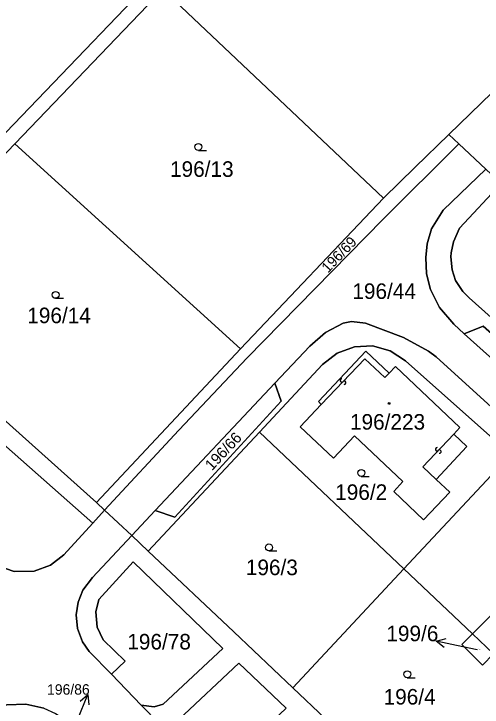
# Model space of a CAD drawing. Extents: x -598233 to -596890, y -1157848 to -1156431.
# Drawn here: x -597762.5 to -597711.3, y -1156610.2 to -1156534.4 of the extents above; entities that cross this region are included whole.
import ezdxf

# ---------------------------------------------------------------- set-up
doc = ezdxf.new("R2010")
doc.units = 0
for name, color, linetype in [('Level 1', 7, 'Continuous'), ('Level 13', 7, 'Continuous'), ('Level 3', 7, 'Continuous'), ('Level 4', 7, 'Continuous'), ('Level 5', 7, 'Continuous'), ('Level 57', 7, 'Continuous'), ('Level 60', 7, 'Continuous')]:
    doc.layers.add(name, color=color, linetype=linetype)

msp = doc.modelspace()

# ---------------------------------------------------------------- linework, layer by layer
at = {"layer": 'Level 1'}
for points in [[(-597735.02, -1156517.27), (-597743.43, -1156526.56), (-597763.39, -1156547.39)], [(-597696.1, -1156529.34), (-597714.93, -1156547.59)], [(-597746.2, -1156531.73), (-597762.4, -1156548.6)], [(-597746.2, -1156531.73), (-597722.07, -1156554.54)], [(-597722.07, -1156554.54), (-597718.62, -1156551.17), (-597714.93, -1156547.59)], [(-597714.93, -1156547.59), (-597713.83, -1156548.62)], [(-597778.51, -1156565.39), (-597762.4, -1156548.6)], [(-597762.4, -1156548.6), (-597737.72, -1156571)], [(-597752.57, -1156588.64), (-597744.45, -1156579.89), (-597736.97, -1156572.01), (-597722.15, -1156556.87), (-597713.83, -1156548.62)], [(-597713.83, -1156548.62), (-597710.87, -1156551.39)], [(-597710.87, -1156551.39), (-597715.54, -1156555.85), (-597716.82, -1156557.9), (-597717.31, -1156559.54), (-597717.46, -1156561.05), (-597717.36, -1156562.82), (-597716.93, -1156564.54), (-597715.96, -1156566.48), (-597714.37, -1156568.3), (-597713.26, -1156569.37)], [(-597707.9, -1156569.74), (-597712.72, -1156565.44), (-597713.39, -1156564.76), (-597714.2, -1156563.54), (-597714.55, -1156562.38), (-597714.71, -1156560.96), (-597714.69, -1156560.53), (-597714.42, -1156559.32), (-597713.77, -1156557.82), (-597709.19, -1156552.96), (-597710.87, -1156551.39)], [(-597737.72, -1156571), (-597722.07, -1156554.54)], [(-597753.45, -1156587.81), (-597778.51, -1156565.39)], [(-597780.03, -1156566.98), (-597753.87, -1156590.06)], [(-597733.95, -1156574.76), (-597730.13, -1156570.73), (-597728.42, -1156569.21), (-597726.48, -1156568.21), (-597725.56, -1156568.04), (-597724.04, -1156568.22), (-597719.89, -1156569.77), (-597717.16, -1156571.27), (-597716.33, -1156571.9), (-597706.26, -1156581.01), (-597703.95, -1156582.44), (-597697.21, -1156585.8), (-597695.9, -1156586.57), (-597694.71, -1156587.51), (-597685.93, -1156595.35), (-597684.52, -1156596.8), (-597683.32, -1156598.38), (-597679.46, -1156604.19), (-597677.15, -1156606.81), (-597674.53, -1156609.18), (-597667.31, -1156615.52)], [(-597703.2, -1156578.38), (-597702.55, -1156576.16), (-597711.16, -1156568.52), (-597713.26, -1156569.37)], [(-597713.26, -1156569.37), (-597703.2, -1156578.38)], [(-597737.72, -1156571), (-597753.45, -1156587.81)], [(-597735.64, -1156580.1), (-597728.74, -1156572.72), (-597727.14, -1156571.47), (-597725.26, -1156570.79), (-597723.26, -1156570.7), (-597721.33, -1156571.23), (-597719.65, -1156572.31), (-597708.16, -1156582.55)], [(-597728.88, -1156577.09), (-597729.19, -1156576.76), (-597724, -1156571.27), (-597721.45, -1156573.66)], [(-597721.45, -1156573.66), (-597720.77, -1156572.95), (-597713.72, -1156579.62), (-597714.39, -1156580.32)], [(-597747.06, -1156588.68), (-597744.91, -1156589.39), (-597733.25, -1156576.73), (-597733.95, -1156574.76)], [(-597733.95, -1156574.76), (-597747.06, -1156588.68)], [(-597728.88, -1156577.09), (-597731.19, -1156579.52), (-597727.56, -1156582.97), (-597725.25, -1156580.53), (-597719.95, -1156585.52), (-597720.96, -1156586.59), (-597717.69, -1156589.68), (-597714.83, -1156586.68), (-597716.32, -1156585.28)], [(-597747.8, -1156593.11), (-597735.64, -1156580.1)], [(-597735.64, -1156580.1), (-597719.85, -1156595.06)], [(-597714.39, -1156580.32), (-597712.96, -1156581.7), (-597716.32, -1156585.28)], [(-597753.87, -1156590.06), (-597757.02, -1156593.51), (-597758.51, -1156594.65), (-597760.28, -1156595.29), (-597762.45, -1156595.34), (-597764.51, -1156594.65), (-597779.94, -1156582.25)], [(-597708.16, -1156582.55), (-597719.85, -1156595.06)], [(-597753.45, -1156587.81), (-597752.57, -1156588.64)], [(-597753.87, -1156590.06), (-597752.57, -1156588.64)], [(-597752.57, -1156588.64), (-597749.61, -1156591.41)], [(-597749.61, -1156591.41), (-597747.06, -1156588.68)], [(-597751.83, -1156606.55), (-597754.26, -1156604.09), (-597754.98, -1156603.02), (-597755.53, -1156601.55), (-597755.68, -1156600.09), (-597755.48, -1156598.68), (-597754.96, -1156597.37), (-597753.89, -1156595.98), (-597749.61, -1156591.41)], [(-597749.61, -1156591.41), (-597747.8, -1156593.11)], [(-597747.8, -1156593.11), (-597738.46, -1156601.93), (-597731.99, -1156608.04)], [(-597748.56, -1156609.96), (-597747.16, -1156610.13), (-597746.17, -1156609.83), (-597739.66, -1156603.75), (-597749.45, -1156594.27), (-597753.2, -1156598.4), (-597753.54, -1156599.76), (-597753.4, -1156601.42), (-597752.72, -1156602.82), (-597750.31, -1156605.14), (-597751.83, -1156606.55)], [(-597719.85, -1156595.06), (-597731.99, -1156608.04)], [(-597719.85, -1156595.06), (-597712.34, -1156602.16)], [(-597712.34, -1156602.16), (-597709.86, -1156599.69), (-597707.64, -1156601.92), (-597710.04, -1156604.34)], [(-597712.34, -1156602.16), (-597713.51, -1156603.33), (-597711.26, -1156605.57), (-597710.04, -1156604.34)], [(-597712.34, -1156602.16), (-597710.04, -1156604.34)], [(-597741.92, -1156616.83), (-597740.48, -1156617.13), (-597739.8, -1156616.98), (-597732.73, -1156610.27), (-597737.89, -1156605.35), (-597744.51, -1156611.55), (-597744.82, -1156612.61), (-597744.68, -1156613.93)], [(-597751.83, -1156606.55), (-597748.56, -1156609.96)], [(-597731.99, -1156608.04), (-597724.9, -1156614.75), (-597716.2, -1156622.99)], [(-597764.42, -1156610.19), (-597763.26, -1156609.9), (-597761.19, -1156609.85), (-597759.22, -1156610.29), (-597757.94, -1156610.85), (-597756.8, -1156611.6)], [(-597744.68, -1156613.93), (-597748.56, -1156609.96)]]:
    msp.add_lwpolyline(points, dxfattribs=at)
at = {"layer": 'Level 13'}
for centre, start, end in [((-597726.633, -1156574.462), 83.84153, 315.93953), ((-597726.367, -1156574.717), 263.62708, 136.21708), ((-597716.223, -1156581.983), 83.63549, 316.22549), ((-597715.957, -1156582.238), 263.84995, 135.94794)]:
    msp.add_arc(centre, 0.184, start, end, dxfattribs=at)
at = {"layer": 'Level 3'}
for points in [[(-597728.88, -1156577.09), (-597724.13, -1156572.09), (-597721.92, -1156574.16), (-597721.45, -1156573.66)], [(-597714.39, -1156580.32), (-597717.79, -1156583.9), (-597716.32, -1156585.28)]]:
    msp.add_lwpolyline(points, dxfattribs=at)
at = {"layer": 'Level 5'}
for p, q in [((-597742.32, -1156549.33), (-597741.445, -1156549.33)), ((-597757.93, -1156565.49), (-597757.055, -1156565.49)), ((-597724.5, -1156584.95), (-597723.625, -1156584.95)), ((-597734.6, -1156593.08), (-597733.725, -1156593.08)), ((-597719.47, -1156606.95), (-597718.595, -1156606.95))]:
    msp.add_line(p, q, dxfattribs=at)
for centre, radius in [((-597742.32, -1156548.955), 0.375), ((-597757.93, -1156565.115), 0.375), ((-597721.46, -1156576.98), 0.09), ((-597721.46, -1156576.98), 0.0521), ((-597724.5, -1156584.575), 0.375), ((-597734.6, -1156592.705), 0.375), ((-597719.47, -1156606.575), 0.375)]:
    msp.add_circle(centre, radius, dxfattribs=at)
at = {"layer": 'Level 57'}
for p, q in [((-597713.38, -1156603.569), (-597716.318, -1156602.96)), ((-597711.83, -1156603.89), (-597713.38, -1156603.569)), ((-597755.549, -1156611.564), (-597754.394, -1156608.795))]:
    msp.add_line(p, q, dxfattribs=at)
for points in [[(-597715.44, -1156603.653), (-597716.318, -1156602.96), (-597715.237, -1156602.674)], [(-597755.24, -1156609.526), (-597754.394, -1156608.795), (-597754.317, -1156609.911)]]:
    msp.add_lwpolyline(points, dxfattribs=at)
at = {"layer": 'Level 60'}
for points in [[(-597732.57, -1156485.56), (-597733.84, -1156501.07), (-597735.02, -1156517.27), (-597743.43, -1156526.56), (-597763.39, -1156547.39), (-597772.4, -1156540.1), (-597780.01, -1156533.95), (-597784.36, -1156530.43), (-597762.67, -1156507.82), (-597736.61, -1156480.9), (-597733.3, -1156484.71)], [(-597730.43, -1156521.08), (-597711.14, -1156516.49), (-597696.1, -1156529.34), (-597714.93, -1156547.59), (-597718.62, -1156551.17), (-597722.07, -1156554.54), (-597746.2, -1156531.73), (-597733.74, -1156518.33)], [(-597778.51, -1156565.39), (-597779.71, -1156564.42), (-597763.39, -1156547.39), (-597743.43, -1156526.56), (-597735.02, -1156517.27), (-597733.74, -1156518.33), (-597746.2, -1156531.73), (-597762.4, -1156548.6)], [(-597680.48, -1156539.85), (-597707.9, -1156569.74), (-597712.72, -1156565.44), (-597713.39, -1156564.76), (-597714.2, -1156563.54), (-597714.55, -1156562.38), (-597714.71, -1156560.96), (-597714.69, -1156560.53), (-597714.42, -1156559.32), (-597713.77, -1156557.82), (-597709.19, -1156552.96), (-597710.87, -1156551.39), (-597713.83, -1156548.62), (-597714.93, -1156547.59), (-597696.1, -1156529.34), (-597688.75, -1156533.47)], [(-597737.72, -1156571), (-597762.4, -1156548.6), (-597746.2, -1156531.73), (-597722.07, -1156554.54)], [(-597744.45, -1156579.89), (-597752.57, -1156588.64), (-597753.45, -1156587.81), (-597737.72, -1156571), (-597722.07, -1156554.54), (-597718.62, -1156551.17), (-597714.93, -1156547.59), (-597713.83, -1156548.62), (-597722.15, -1156556.87), (-597736.97, -1156572.01)], [(-597762.4, -1156548.6), (-597737.72, -1156571), (-597753.45, -1156587.81), (-597778.51, -1156565.39)], [(-597752.57, -1156588.64), (-597753.87, -1156590.06), (-597780.03, -1156566.98), (-597778.51, -1156565.39), (-597753.45, -1156587.81)], [(-597753.87, -1156590.06), (-597757.02, -1156593.51), (-597758.51, -1156594.65), (-597760.28, -1156595.29), (-597762.45, -1156595.34), (-597764.51, -1156594.65), (-597779.94, -1156582.25), (-597779.97, -1156581.27), (-597779.07, -1156580.15), (-597786.7, -1156573.93), (-597780.03, -1156566.98)], [(-597702.55, -1156576.16), (-597703.2, -1156578.38), (-597713.26, -1156569.37), (-597711.16, -1156568.52)], [(-597708.16, -1156582.55), (-597719.85, -1156595.06), (-597735.64, -1156580.1), (-597728.74, -1156572.72), (-597727.14, -1156571.47), (-597725.26, -1156570.79), (-597723.26, -1156570.7), (-597721.33, -1156571.23), (-597719.65, -1156572.31)], [(-597731.19, -1156579.52), (-597728.88, -1156577.09), (-597729.19, -1156576.76), (-597724, -1156571.27), (-597721.45, -1156573.66), (-597720.77, -1156572.95), (-597713.72, -1156579.62), (-597714.39, -1156580.32), (-597712.96, -1156581.7), (-597716.32, -1156585.28), (-597714.83, -1156586.68), (-597717.69, -1156589.68), (-597720.96, -1156586.59), (-597719.95, -1156585.52), (-597725.25, -1156580.53), (-597727.56, -1156582.97)], [(-597728.88, -1156577.09), (-597731.19, -1156579.52), (-597727.56, -1156582.97), (-597725.25, -1156580.53), (-597719.95, -1156585.52), (-597720.96, -1156586.59), (-597717.69, -1156589.68), (-597714.83, -1156586.68), (-597716.32, -1156585.28), (-597712.96, -1156581.7), (-597714.39, -1156580.32), (-597713.72, -1156579.62), (-597720.77, -1156572.95), (-597721.45, -1156573.66), (-597724, -1156571.27), (-597729.19, -1156576.76)], [(-597744.91, -1156589.39), (-597747.06, -1156588.68), (-597733.95, -1156574.76), (-597733.25, -1156576.73)], [(-597719.85, -1156595.06), (-597731.99, -1156608.04), (-597738.46, -1156601.93), (-597747.8, -1156593.11), (-597735.64, -1156580.1)], [(-597691.92, -1156597.02), (-597704.06, -1156610), (-597710.04, -1156604.34), (-597707.64, -1156601.92), (-597709.86, -1156599.69), (-597712.34, -1156602.16), (-597719.85, -1156595.06), (-597708.16, -1156582.55)], [(-597747.16, -1156610.13), (-597748.56, -1156609.96), (-597751.83, -1156606.55), (-597750.31, -1156605.14), (-597752.72, -1156602.82), (-597753.4, -1156601.42), (-597753.54, -1156599.76), (-597753.2, -1156598.4), (-597749.45, -1156594.27), (-597739.66, -1156603.75), (-597746.17, -1156609.83)], [(-597704.06, -1156610), (-597716.2, -1156622.99), (-597724.9, -1156614.75), (-597731.99, -1156608.04), (-597719.85, -1156595.06), (-597712.34, -1156602.16), (-597713.51, -1156603.33), (-597711.26, -1156605.57), (-597710.04, -1156604.34)], [(-597709.86, -1156599.69), (-597707.64, -1156601.92), (-597710.04, -1156604.34), (-597712.34, -1156602.16)], [(-597712.34, -1156602.16), (-597710.04, -1156604.34), (-597711.26, -1156605.57), (-597713.51, -1156603.33)], [(-597740.48, -1156617.13), (-597741.92, -1156616.83), (-597744.68, -1156613.93), (-597744.82, -1156612.61), (-597744.51, -1156611.55), (-597737.89, -1156605.35), (-597732.73, -1156610.27), (-597739.8, -1156616.98)]]:
    msp.add_lwpolyline(points, close=True, dxfattribs=at)
for points in [[(-597706.26, -1156581.01), (-597716.33, -1156571.9), (-597717.16, -1156571.27), (-597719.89, -1156569.77), (-597724.04, -1156568.22), (-597725.56, -1156568.04), (-597726.48, -1156568.21), (-597728.42, -1156569.21), (-597730.13, -1156570.73), (-597733.95, -1156574.76), (-597747.06, -1156588.68), (-597749.61, -1156591.41), (-597752.57, -1156588.64), (-597744.45, -1156579.89), (-597736.97, -1156572.01), (-597722.15, -1156556.87), (-597713.83, -1156548.62), (-597710.87, -1156551.39), (-597715.54, -1156555.85), (-597716.82, -1156557.9), (-597717.31, -1156559.54), (-597717.46, -1156561.05), (-597717.36, -1156562.82), (-597716.93, -1156564.54), (-597715.96, -1156566.48), (-597714.37, -1156568.3), (-597713.26, -1156569.37), (-597703.2, -1156578.38)], [(-597711.16, -1156568.52), (-597713.26, -1156569.37), (-597714.37, -1156568.3), (-597715.96, -1156566.48), (-597716.93, -1156564.54), (-597717.36, -1156562.82), (-597717.46, -1156561.05), (-597717.31, -1156559.54), (-597716.82, -1156557.9), (-597715.54, -1156555.85), (-597710.87, -1156551.39)], [(-597709.19, -1156552.96), (-597713.77, -1156557.82), (-597714.42, -1156559.32), (-597714.69, -1156560.53), (-597714.71, -1156560.96), (-597714.55, -1156562.38), (-597714.2, -1156563.54), (-597713.39, -1156564.76), (-597712.72, -1156565.44), (-597707.9, -1156569.74)], [(-597708.16, -1156582.55), (-597719.65, -1156572.31), (-597721.33, -1156571.23), (-597723.26, -1156570.7), (-597725.26, -1156570.79), (-597727.14, -1156571.47), (-597728.74, -1156572.72), (-597735.64, -1156580.1), (-597747.8, -1156593.11), (-597749.61, -1156591.41), (-597747.06, -1156588.68), (-597744.91, -1156589.39), (-597733.25, -1156576.73), (-597733.95, -1156574.76), (-597730.13, -1156570.73), (-597728.42, -1156569.21), (-597726.48, -1156568.21), (-597725.56, -1156568.04), (-597724.04, -1156568.22), (-597719.89, -1156569.77), (-597717.16, -1156571.27), (-597716.33, -1156571.9), (-597706.26, -1156581.01)], [(-597759.22, -1156610.29), (-597761.19, -1156609.85), (-597763.26, -1156609.9), (-597764.42, -1156610.19), (-597770.04, -1156604.91), (-597769.75, -1156604.34), (-597769.45, -1156602.41), (-597770.07, -1156599.9), (-597772.05, -1156597.52), (-597784.92, -1156587.1), (-597793.04, -1156580.53), (-597788.21, -1156575.5), (-597779.94, -1156582.25), (-597764.51, -1156594.65), (-597762.45, -1156595.34), (-597760.28, -1156595.29), (-597758.51, -1156594.65), (-597757.02, -1156593.51), (-597753.87, -1156590.06)], [(-597753.87, -1156590.06), (-597752.57, -1156588.64), (-597749.61, -1156591.41), (-597753.89, -1156595.98), (-597754.96, -1156597.37), (-597755.48, -1156598.68), (-597755.68, -1156600.09), (-597755.53, -1156601.55), (-597754.98, -1156603.02), (-597754.26, -1156604.09), (-597751.83, -1156606.55), (-597748.56, -1156609.96), (-597744.68, -1156613.93), (-597741.92, -1156616.83), (-597738.08, -1156620.82), (-597726.72, -1156632.56), (-597722.83, -1156636.51), (-597721.77, -1156637.59), (-597713.12, -1156646.46), (-597712.16, -1156647.52), (-597708.25, -1156651.53)], [(-597744.68, -1156613.93), (-597748.56, -1156609.96), (-597747.16, -1156610.13), (-597746.17, -1156609.83), (-597739.66, -1156603.75), (-597749.45, -1156594.27), (-597753.2, -1156598.4), (-597753.54, -1156599.76), (-597753.4, -1156601.42), (-597752.72, -1156602.82), (-597750.31, -1156605.14), (-597751.83, -1156606.55), (-597754.26, -1156604.09), (-597754.98, -1156603.02), (-597755.53, -1156601.55), (-597755.68, -1156600.09), (-597755.48, -1156598.68), (-597754.96, -1156597.37), (-597753.89, -1156595.98), (-597749.61, -1156591.41), (-597747.8, -1156593.11), (-597738.46, -1156601.93), (-597731.99, -1156608.04), (-597724.9, -1156614.75)], [(-597732.73, -1156610.27), (-597737.89, -1156605.35), (-597744.51, -1156611.55)], [(-597764.42, -1156610.19), (-597763.26, -1156609.9), (-597761.19, -1156609.85), (-597759.22, -1156610.29)]]:
    msp.add_lwpolyline(points, dxfattribs=at)

# ---------------------------------------------------------------- texts
at = {"layer": 'Level 4'}
for s, height, p in [('196/13', 1.7, (-597745.42, -1156552.22)), ('196/44', 1.7, (-597725.48, -1156565.56)), ('196/14', 1.7, (-597761.033, -1156568.21)), ('196/223', 1.7, (-597725.74, -1156579.84)), ('196/2', 1.7, (-597727.357, -1156587.52)), ('196/3', 1.7, (-597737.129, -1156595.74)), ('196/78', 1.7, (-597750.093, -1156603.86)), ('199/6', 0.1, (-597711.83, -1156603.89)), ('196/4', 1.7, (-597722.062, -1156609.88))]:
    msp.add_text(s, height=height, dxfattribs=at).set_placement(p)
for s, height, rotation, p in [('196/69', 1.14, 45.99351, (-597728.15, -1156562.78)), ('196/66', 1.2, 46.8, (-597740.841, -1156584.396))]:
    msp.add_text(s, height=height, rotation=rotation, dxfattribs=at).set_placement(p)
at = {"layer": 'Level 57'}
msp.add_text('199/6', height=1.7, dxfattribs=at).set_placement((-597721.762, -1156602.96))
msp.add_text('196/86', height=1.14, rotation=0.1071, dxfattribs=at).set_placement((-597758.866, -1156608.804))

doc.saveas('drawing.dxf')
